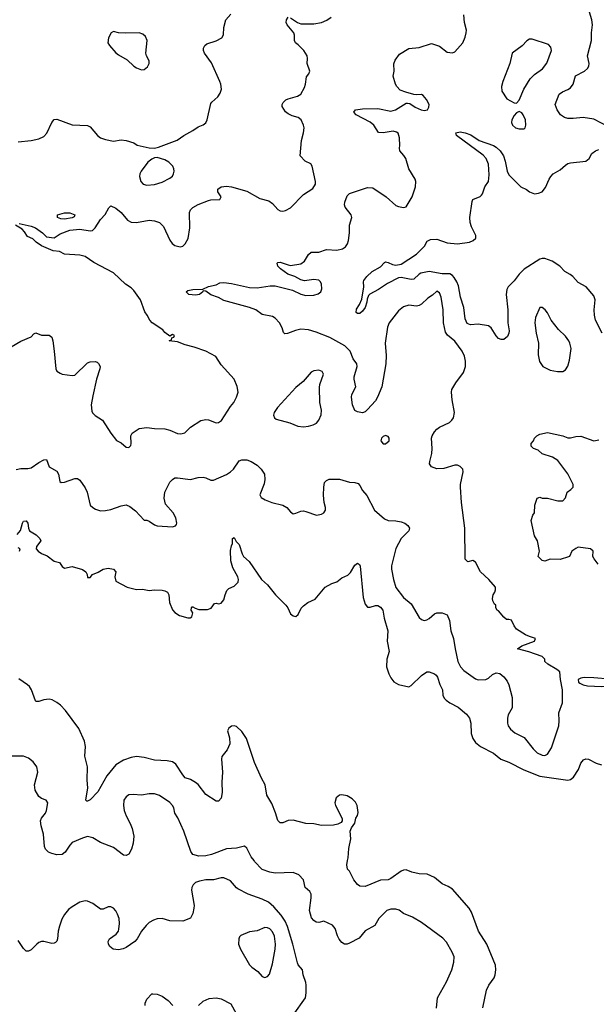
# Model space of a CAD drawing. Header units: inches. Extents: x 2001573 to 2220545, y 644482 to 846830.
# Tile 481 of 656: x 2132661 to 2137150, y 758880 to 766551. Entities that reach past the tile are written whole.
import ezdxf

# ---------------------------------------------------------------- set-up
doc = ezdxf.new("R2010")
doc.units = ezdxf.units.IN
doc.header["$MEASUREMENT"] = 0
doc.layers.add('C1735', color=7, linetype='Continuous')
doc.layers.add('C1736', color=7, linetype='Continuous')

msp = doc.modelspace()

# ---------------------------------------------------------------- linework, layer by layer
at = {"layer": 'C1735', "color": 5}
for points, elevation in [([(2135906.2, 758850), (2135915.1, 758930), (2135983.3, 759056.7), (2136026.3, 759150), (2136042.4, 759210), (2136043.5, 759250), (2136027.5, 759287.5), (2135983.7, 759363.7), (2135956.1, 759396.1), (2135790, 759518), (2135718.2, 759558.2), (2135650, 759588.4), (2135614.6, 759614.6), (2135590, 759622), (2135550, 759621.7), (2135520.5, 759610), (2135458, 759550), (2135425.3, 759494.7), (2135350, 759454), (2135303.1, 759396.9), (2135230, 759355.6), (2135210, 759349.3), (2135190, 759349.3), (2135170, 759362.7), (2135148.3, 759388.3), (2135134.6, 759414.6), (2135117.7, 759470), (2135097, 759497), (2135030, 759529.4), (2134990, 759518.4), (2134970, 759520.7), (2134950, 759532.3), (2134933.7, 759553.7), (2134918.5, 759610), (2134930.9, 759710.9), (2134930, 759739), (2134918.9, 759758.9), (2134882.9, 759790), (2134869.6, 759850), (2134835.1, 759890), (2134790, 759906), (2134650, 759902), (2134609.8, 759909.8), (2134550, 759931.2), (2134490, 759994), (2134485.6, 760000)], 240), ([(2136268.1, 758851.9), (2136294.7, 758990), (2136314.7, 759030), (2136354.4, 759085.6), (2136364, 759110), (2136367.8, 759147.8), (2136364.4, 759184.4), (2136298.9, 759350), (2136233.3, 759450), (2136178.3, 759598.3), (2136161, 759630), (2136030, 759778.4), (2135998, 759798), (2135950, 759818.4), (2135890, 759869.6), (2135834.2, 759894.2), (2135770, 759898), (2135715.3, 759910), (2135670, 759927), (2135650, 759925.6), (2135630, 759917.6), (2135550, 759860.5), (2135530, 759851.3), (2135470, 759847.1), (2135350, 759798.9), (2135310, 759799.6), (2135290, 759813.6), (2135262.6, 759850), (2135230, 759917.2), (2135214.5, 759934.5), (2135207, 759967), (2135214.2, 760000)], 220), ([(2134790, 758794.9), (2134886, 758930), (2134891.3, 758968.7), (2134891.1, 759030), (2134888.3, 759050), (2134866.9, 759110), (2134862.4, 759150), (2134828.7, 759188.7), (2134822.7, 759202.7), (2134787.2, 759350), (2134747.1, 759487.1), (2134729.2, 759529.2), (2134695.7, 759575.7), (2134639.3, 759639.3), (2134597.1, 759677.1), (2134550, 759700.2), (2134438.7, 759738.7), (2134360.3, 759780.3), (2134347.9, 759787.9), (2134302.4, 759842.4), (2134250, 759866.3), (2134230, 759866.6), (2134170, 759849.7), (2134110, 759849.7), (2134059.7, 759840.3), (2134030.2, 759829.8), (2134010.4, 759810), (2134001.3, 759790), (2133999.5, 759770), (2134018.9, 759650), (2134018, 759630), (2134010, 759589), (2133990, 759552.7), (2133930, 759527.3), (2133830, 759529.6), (2133769.3, 759549.3), (2133730, 759546.6), (2133703.4, 759536.6), (2133670, 759518), (2133646.1, 759493.9), (2133610.3, 759449.7), (2133576.3, 759390), (2133556.3, 759370), (2133490, 759323.7), (2133466.9, 759313.1), (2133430, 759303.6), (2133389.5, 759309.5), (2133364, 759330), (2133353.2, 759350), (2133349.2, 759370), (2133359, 759390), (2133412.3, 759427.7), (2133429.1, 759450.9), (2133433.7, 759466.3), (2133438.2, 759510), (2133434.3, 759550), (2133423.7, 759583.7), (2133409.3, 759609.3), (2133390, 759629.8), (2133370, 759640.3), (2133350, 759640.8), (2133310, 759622), (2133290, 759622), (2133230, 759667), (2133190, 759683.7), (2133170, 759686.6), (2133130, 759675.1), (2133070, 759640.9), (2133041.2, 759618.8), (2133010, 759579.5), (2132990, 759543.7), (2132970, 759489.2), (2132960.3, 759450), (2132955.3, 759390), (2132948.8, 759371.2), (2132938.7, 759361.3), (2132930, 759355.6), (2132910, 759354), (2132850, 759368.7), (2132830, 759368.7), (2132810, 759361.7), (2132794, 759350), (2132750, 759305.1), (2132730, 759294.7), (2132710, 759294), (2132690, 759314.5), (2132650, 759376.9)], 260), ([(2133639, 758870), (2133637.2, 758890), (2133650, 758921), (2133690, 758961), (2133698, 758962), (2133730, 758960.5), (2133770, 758944.9), (2133818, 758910), (2133852, 758870)], 260), ([(2134052.7, 758870), (2134090, 758905.5), (2134135.6, 758924.4), (2134190, 758930.4), (2134230, 758923), (2134304.4, 758884.4), (2134345.5, 758810)], 260)]:
    msp.add_lwpolyline(points, dxfattribs=dict(at, elevation=elevation))
at = {"layer": 'C1735', "color": 5, "elevation": 280}
msp.add_lwpolyline([(2134570, 759479.2), (2134510, 759452.1), (2134450, 759443.9), (2134383.8, 759416.2), (2134373.4, 759406.6), (2134367.7, 759390), (2134365.5, 759350), (2134380.4, 759310), (2134450, 759188.2), (2134469.2, 759169.2), (2134516.1, 759136.1), (2134550, 759098), (2134570, 759090.5), (2134590, 759098), (2134605.8, 759114.2), (2134630, 759194.8), (2134649.9, 759310.1), (2134652.2, 759350), (2134645.4, 759410), (2134630, 759445.4), (2134607.4, 759467.4), (2134590, 759476.4)], close=True, dxfattribs=at)
at = {"layer": 'C1736', "color": 5}
for points, elevation in [([(2132632.6, 763047.4), (2132670, 763053.7), (2132725.4, 763054.6), (2132750, 763061.2), (2132810, 763101.3), (2132850, 763122), (2132870, 763126), (2132890, 763068), (2132950, 763032.7), (2132962, 763010), (2132974, 762954), (2132984.8, 762944.8), (2133010, 762947.2), (2133090, 762977), (2133110, 762975.8), (2133130, 762964.9), (2133170, 762904.9), (2133187, 762870), (2133210.4, 762770), (2133230.5, 762750), (2133250, 762738.9), (2133290, 762724.7), (2133330, 762727.3), (2133370, 762736.2), (2133450, 762764.9), (2133490, 762770.7), (2133519.5, 762759.5), (2133563.8, 762723.8), (2133630, 762653.4), (2133650, 762653.4), (2133670, 762644.9), (2133710, 762616.3), (2133730, 762608.2), (2133850, 762600.7), (2133873.2, 762606.8), (2133882, 762618), (2133884, 762630), (2133876, 762670), (2133856.2, 762710), (2133795.8, 762775.8), (2133784.7, 762824.7), (2133792.1, 762870), (2133830, 762948.2), (2133849.8, 762970.2), (2133870, 762981.3), (2133890, 762982.4), (2133990, 762968.9), (2134050, 762984.9), (2134090, 762987.6), (2134110, 762983.1), (2134150, 762962.6), (2134170, 762963.6), (2134270, 763008), (2134303, 763030), (2134326.3, 763050), (2134370, 763114), (2134390, 763123), (2134430, 763122), (2134464, 763110), (2134510, 763079.5), (2134540.4, 763050), (2134566, 763010), (2134570.6, 762970), (2134564.5, 762935.5), (2134531, 762850), (2134541, 762830), (2134571, 762810), (2134622.8, 762790), (2134710.7, 762770), (2134742, 762750), (2134770, 762716), (2134790, 762702.8), (2134810, 762706), (2134850, 762722), (2134870, 762724), (2134890, 762720.7), (2134970.9, 762690.9), (2135010, 762699.1), (2135029, 762710), (2135042, 762730), (2135042.9, 762750), (2135031, 762791), (2135026.5, 762846.5), (2135028.3, 762910), (2135035.3, 762944.7), (2135050, 762962), (2135070, 762970.4), (2135150, 762972.4), (2135228.1, 762948.1), (2135270, 762946), (2135296.7, 762936.7), (2135310, 762922), (2135330, 762883.8), (2135363.5, 762843.5), (2135423.1, 762730), (2135502.6, 762662.6), (2135530, 762650.3), (2135590, 762647.6), (2135630, 762640.3), (2135658.8, 762630), (2135684, 762610), (2135696.3, 762590), (2135690.6, 762570), (2135632.2, 762510), (2135590, 762432), (2135556.1, 762296.1), (2135556, 762270), (2135571.4, 762190), (2135590, 762128.4), (2135649.3, 762049.3), (2135710, 761999.5), (2135770, 761893.4), (2135790, 761877.1), (2135810, 761870.4), (2135830, 761875.8), (2135850, 761884.9), (2135890, 761921.6), (2135910, 761930.5), (2135950, 761930.5), (2135990, 761913.4), (2136006.9, 761870), (2136017.5, 761790), (2136039.3, 761730), (2136050.9, 761650.9), (2136073.6, 761550), (2136093.8, 761510), (2136119.8, 761479.8), (2136210, 761414.9), (2136230, 761408.4), (2136290, 761410.7), (2136310, 761422), (2136341.2, 761450), (2136370, 761463), (2136398.4, 761458.4), (2136430, 761430.8), (2136456.7, 761396.7), (2136470.5, 761370), (2136494.9, 761270), (2136494.9, 761190), (2136465.2, 761134.8), (2136457.8, 761110), (2136458.5, 761070), (2136465.3, 761050), (2136483.7, 761023.7), (2136515.1, 760995.1), (2136590, 760958), (2136658, 760870), (2136690, 760840.8), (2136730, 760820.9), (2136750, 760819.5), (2136769.4, 760830), (2136801.4, 760878.6), (2136858, 761050), (2136861.5, 761090), (2136858.7, 761150), (2136886.6, 761230), (2136887, 761330), (2136872.3, 761410), (2136866.6, 761470), (2136843.7, 761490), (2136773.2, 761530), (2136749, 761550), (2136748.7, 761570), (2136728.7, 761590), (2136625.7, 761625.7), (2136538, 761650), (2136570, 761674), (2136668, 761710), (2136678, 761730), (2136630, 761745.2), (2136600.1, 761760.1), (2136530, 761803.7), (2136510, 761829.2), (2136490, 761873.2), (2136470, 761879.5), (2136450, 761878), (2136430, 761896), (2136390, 761946.6), (2136378, 761950), (2136368, 761970), (2136368.7, 761990), (2136358.6, 761998.6), (2136343.9, 762023.9), (2136341.2, 762041.2), (2136347.3, 762070), (2136360.9, 762090), (2136366.6, 762110), (2136364.5, 762130), (2136314.2, 762190), (2136249.4, 762249.4), (2136210, 762324.7), (2136190, 762337.6), (2136150, 762326.6), (2136130, 762348.7), (2136127.3, 762590), (2136100.5, 762790), (2136093.6, 762910), (2136093.6, 762930), (2136114.5, 763030), (2136112, 763050), (2136090, 763071.5), (2136070, 763079.6), (2136050, 763080.5), (2135964.1, 763055.9), (2135910, 763051.1), (2135866.5, 763066.5), (2135852, 763090), (2135853.3, 763110), (2135869.7, 763170.3), (2135872.6, 763210), (2135866.6, 763290), (2135871.6, 763310), (2135890, 763339.1), (2135910, 763360.4), (2135930, 763375.8), (2136006.5, 763413.5), (2136026, 763430), (2136039.3, 763450), (2136046, 763490), (2136027, 763590), (2136022.7, 763650), (2136026.6, 763670), (2136057.5, 763722.5), (2136116.4, 763803.6), (2136131.1, 763850), (2136131.1, 763890), (2136124, 763930), (2136105.3, 763970), (2136050, 764046.2), (2135992.5, 764092.5), (2135975.6, 764115.6), (2135960.3, 764190), (2135958, 764290), (2135941.7, 764390), (2135930, 764422.7), (2135910, 764435.6), (2135875.9, 764404.1), (2135838.7, 764381.3), (2135790, 764336.2), (2135770, 764324.5), (2135750, 764320.7), (2135690, 764327.3), (2135650, 764314), (2135610, 764282.9), (2135536.4, 764190), (2135525.3, 764154.7), (2135507.5, 764030), (2135514.8, 763934.8), (2135512.8, 763870), (2135479.7, 763690), (2135447.4, 763610), (2135430, 763582.4), (2135370, 763515.1), (2135350, 763497.2), (2135330, 763489.3), (2135290, 763496), (2135270, 763506), (2135252, 763550), (2135243.6, 763610), (2135247.6, 763630), (2135277.4, 763690), (2135265.1, 763750), (2135266.2, 763770), (2135289.7, 763850), (2135285.1, 763870), (2135258, 763910), (2135233, 763970), (2135191.5, 764011.5), (2135075.8, 764075.8), (2134970, 764116.8), (2134910, 764134.4), (2134850, 764139.8), (2134809.3, 764130.7), (2134747.3, 764107.3), (2134724.4, 764104.4), (2134714, 764114), (2134704.2, 764150), (2134683, 764190), (2134650, 764225.6), (2134630, 764238.9), (2134550, 764253.6), (2134500.7, 764290), (2134449.3, 764310), (2134250, 764363.9), (2134210, 764385.8), (2134150, 764407.7), (2134110, 764437.2), (2134090, 764438), (2134086.8, 764430), (2134060.7, 764410), (2134030, 764405), (2133979, 764410), (2133957.2, 764430), (2133970, 764440.7), (2134008, 764450), (2134087.7, 764452.3), (2134130, 764473.7), (2134190, 764486.7), (2134219.7, 764500.3), (2134250, 764502.6), (2134310, 764494.9), (2134450, 764464.7), (2134510, 764463.2), (2134610, 764478.7), (2134650, 764478), (2134784.5, 764444.5), (2134850, 764414), (2134890, 764402.6), (2134950, 764406), (2134985.4, 764414.6), (2135006.6, 764430), (2135014.2, 764454.2), (2135011.5, 764491.5), (2135002.7, 764510), (2134990, 764520.9), (2134950, 764526.6), (2134878, 764518), (2134850, 764524.7), (2134803.7, 764550), (2134749.9, 764569.9), (2134691.8, 764610), (2134671.3, 764630), (2134665.6, 764654.4), (2134670, 764659.1), (2134690, 764662.3), (2134750, 764640.3), (2134770, 764637.2), (2134850, 764649.2), (2134879.7, 764670), (2134910, 764722), (2134930, 764739.3), (2134990, 764741.1), (2135050, 764759.6), (2135130, 764754.9), (2135175.2, 764764.8), (2135198.3, 764781.7), (2135214.5, 764805.5), (2135220.5, 764830), (2135229.7, 764890), (2135229.7, 764950), (2135247.6, 765010), (2135241.6, 765030), (2135196.3, 765090), (2135191.1, 765110), (2135192.2, 765130), (2135210, 765179.3), (2135230, 765196), (2135370, 765243.1), (2135410, 765241.6), (2135514, 765170), (2135590, 765104), (2135610, 765094.8), (2135650, 765086.8), (2135670, 765092), (2135716, 765170), (2135743.7, 765250), (2135746.6, 765290), (2135740.9, 765310), (2135691.6, 765390), (2135666.6, 765470), (2135653, 765493), (2135621.2, 765530), (2135617.2, 765550), (2135621.2, 765570), (2135618.4, 765630), (2135608, 765668), (2135595.8, 765675.8), (2135570, 765682), (2135490, 765670.8), (2135453.4, 765673.4), (2135419.2, 765730), (2135390, 765752.5), (2135281.7, 765810), (2135263.1, 765830), (2135274.5, 765850), (2135330, 765858), (2135450, 765858.8), (2135550, 765838.5), (2135587, 765850), (2135670, 765900.3), (2135679.3, 765900.7), (2135698.5, 765898.5), (2135740.5, 765870), (2135786.8, 765850), (2135810, 765844.2), (2135837.2, 765850), (2135846.6, 765870), (2135849.3, 765890), (2135829.2, 765930), (2135801.5, 765961.5), (2135790, 765969.2), (2135750, 765966), (2135730, 765969.2), (2135666.8, 765986.8), (2135623.3, 766003.3), (2135597.2, 766030), (2135586, 766050), (2135569.2, 766110), (2135577.2, 766150), (2135573.6, 766206.4), (2135584.7, 766235.3), (2135618, 766282), (2135690, 766327.3), (2135770, 766334.8), (2135866.4, 766366.4), (2135930, 766346), (2135990, 766298.8), (2136030, 766293.4), (2136050, 766302), (2136111.3, 766370), (2136130, 766416), (2136138.3, 766450), (2136138.9, 766470), (2136124.5, 766530), (2136119, 766590)], 240), ([(2132650, 765599.6), (2132749.6, 765610.4), (2132810, 765623.8), (2132850, 765640.7), (2132871.5, 765668.5), (2132910, 765750.7), (2132930, 765772.7), (2132950, 765775.5), (2133070, 765732.7), (2133190, 765727.3), (2133210, 765717.3), (2133267.3, 765650), (2133290, 765630.7), (2133330, 765618.4), (2133390, 765606), (2133450, 765614), (2133489.3, 765610.7), (2133550, 765590.7), (2133574.6, 765574.6), (2133670, 765553), (2133710, 765550.5), (2133742.5, 765557.5), (2133886.7, 765613.3), (2133939.3, 765650), (2134010, 765688.4), (2134050, 765715.8), (2134090, 765732.7), (2134111, 765749), (2134121.6, 765770), (2134150, 765898.8), (2134157, 765910), (2134202.9, 765950), (2134221.1, 765978.9), (2134231.5, 766010), (2134228.2, 766050), (2134220.4, 766070), (2134153.9, 766213.9), (2134100.4, 766290), (2134091.3, 766310), (2134091.6, 766330), (2134102, 766350), (2134116.9, 766363.1), (2134190, 766387.7), (2134234, 766410), (2134247, 766433), (2134249.6, 766490.3), (2134267, 766550), (2134304.6, 766595.4)], 280), ([(2132656, 764964), (2132750, 764943.1), (2132782.8, 764930), (2132837.3, 764890), (2132870, 764858.8), (2132928.4, 764851.6), (2132977.2, 764882.8), (2133050, 764912.8), (2133130, 764919.2), (2133210, 764906.7), (2133228.7, 764910), (2133247.6, 764930), (2133290, 764993.4), (2133326, 765034), (2133353.8, 765086.2), (2133370, 765100.7), (2133410, 765083.1), (2133450, 765048.9), (2133500.9, 764990), (2133530, 764974.7), (2133570, 764970.3), (2133670, 764988.8), (2133710, 764984.2), (2133750, 764971.8), (2133779.4, 764939.4), (2133830, 764834), (2133847.9, 764807.9), (2133870, 764793), (2133910, 764782), (2133930, 764788), (2133950, 764804.9), (2133973.2, 764846.8), (2133986, 764930), (2133982.6, 765050), (2133991.6, 765070), (2134010, 765088.4), (2134050, 765112.2), (2134130, 765143), (2134150, 765148), (2134218, 765150), (2134228.7, 765170), (2134204, 765210), (2134204, 765230), (2134228.7, 765250), (2134270, 765253.4), (2134310, 765248), (2134430, 765215.3), (2134530, 765159.5), (2134600.3, 765140.3), (2134630, 765118), (2134670, 765073), (2134690, 765062.4), (2134710, 765059.3), (2134730, 765063.8), (2134770, 765084.4), (2134870.8, 765189.2), (2134942.6, 765237.4), (2134963, 765270), (2134964.2, 765290), (2134938, 765410), (2134927, 765427), (2134884, 765450), (2134845.2, 765490), (2134856.2, 765610), (2134871.6, 765670), (2134876.2, 765710), (2134871.8, 765730), (2134851.5, 765770), (2134830, 765789.6), (2134782.2, 765802.2), (2134750, 765817.4), (2134730, 765833.6), (2134705.8, 765874.2), (2134704.5, 765890), (2134712.8, 765907.2), (2134733.5, 765926.5), (2134750, 765935.3), (2134824.6, 765955.4), (2134849.7, 765970.3), (2134878, 766022), (2134886.6, 766050), (2134894.2, 766105.8), (2134912.3, 766130), (2134919.3, 766150), (2134899, 766210), (2134902.7, 766250), (2134899.5, 766270), (2134874, 766310), (2134830, 766355.1), (2134809.3, 766370), (2134799.3, 766390), (2134800.7, 766430), (2134794.7, 766450), (2134743.5, 766510), (2134735.1, 766530), (2134737, 766550), (2134750, 766570.6)], 260), ([(2134770, 766566), (2134823, 766530), (2134850, 766519.6), (2134950, 766520.2), (2135011.8, 766528.2), (2135053.5, 766546.5), (2135087, 766570)], 260), ([(2137250, 765714), (2137130, 765775.1), (2137048.7, 765788.7), (2136970, 765780.3), (2136930, 765781.7), (2136902.7, 765790), (2136872, 765810), (2136845.1, 765850), (2136829.6, 765890.4), (2136861.6, 765970), (2136886, 765990), (2136930, 766006.7), (2136950, 766020.4), (2136971, 766050), (2136987.4, 766112.6), (2137058.7, 766150), (2137083, 766170), (2137093.5, 766190), (2137094.2, 766210), (2137082.9, 766270), (2137114.2, 766390), (2137112.5, 766450), (2137120.7, 766510), (2137115.9, 766550), (2137097.8, 766610)], 220), ([(2137195, 764110), (2137145.3, 764210), (2137136.2, 764250), (2137133.6, 764290), (2137142, 764370), (2137130, 764400.9), (2137071, 764471), (2137010, 764504.2), (2136967.8, 764550), (2136947, 764567), (2136905.6, 764590), (2136867.6, 764630), (2136805.6, 764670), (2136750, 764691.6), (2136730, 764692), (2136710, 764685.4), (2136590, 764606.4), (2136550.2, 764570), (2136510, 764517.2), (2136463.2, 764470), (2136454.2, 764450), (2136447.5, 764410), (2136460.7, 764290), (2136461.5, 764190), (2136472.9, 764127.1), (2136470, 764108.7), (2136458, 764082), (2136430, 764060.9), (2136410, 764060.9), (2136390, 764067), (2136370, 764087), (2136331.3, 764150), (2136310, 764165.1), (2136230, 764178.5), (2136170, 764173.5), (2136145.1, 764185.1), (2136130, 764221.2), (2136119.1, 764310), (2136092.8, 764390), (2136077.6, 764477.6), (2136064, 764510), (2136042.6, 764542.6), (2136030, 764557.8), (2136010, 764570.5), (2135950, 764572.3), (2135850, 764590.5), (2135783, 764577), (2135770, 764569.8), (2135730, 764529.9), (2135710, 764528.1), (2135630, 764542.8), (2135610, 764540.2), (2135523.7, 764496.3), (2135455.5, 764450), (2135387, 764413), (2135377.3, 764402.7), (2135365.8, 764374.2), (2135363, 764350), (2135350.3, 764310), (2135330, 764279.5), (2135310, 764262.4), (2135290, 764262.7), (2135281.2, 764270), (2135282.9, 764297.1), (2135306.6, 764333.4), (2135325.1, 764374.9), (2135339.7, 764470), (2135337.2, 764510), (2135341.5, 764518.5), (2135363.7, 764550), (2135405.6, 764590), (2135470, 764624.6), (2135501, 764659), (2135510, 764664.4), (2135530, 764660.3), (2135564.2, 764644.2), (2135590, 764638.5), (2135630, 764647.7), (2135750, 764725.2), (2135813.1, 764786.9), (2135834.5, 764825.5), (2135860.2, 764839.8), (2135910, 764842), (2135990, 764813.2), (2136070, 764804.5), (2136162.3, 764817.7), (2136192.7, 764830), (2136212.1, 764847.9), (2136213, 764870), (2136178, 764938), (2136168.2, 764970), (2136165.4, 765010), (2136184.5, 765135.5), (2136190, 765151), (2136245.4, 765174.6), (2136256.1, 765183.9), (2136264.2, 765195.8), (2136283, 765250), (2136310.6, 765289.4), (2136317, 765343), (2136310, 765426.6), (2136291.7, 765470), (2136270, 765496.7), (2136061.1, 765650), (2136057, 765670), (2136090, 765676.3), (2136130, 765670.2), (2136173.6, 765653.6), (2136238.9, 765610), (2136350, 765572.2), (2136370, 765559.3), (2136400.7, 765530), (2136426.7, 765490), (2136440.2, 765450), (2136456.8, 765370), (2136470, 765342.8), (2136562.4, 765250), (2136607.3, 765227.3), (2136630.7, 765210), (2136670, 765195.3), (2136701.3, 765198.7), (2136730, 765210.6), (2136755.8, 765244.2), (2136783.1, 765310), (2136796.3, 765330), (2136815.6, 765350), (2136870, 765380.9), (2136910, 765417), (2136930, 765430.3), (2136950, 765435.3), (2137070, 765448.9), (2137095.1, 765470), (2137116.2, 765510), (2137143.7, 765530), (2137170, 765539.1)], 220), ([(2132503.8, 763950), (2132670, 764047.4), (2132750, 764080.4), (2132770, 764102.8), (2132787.5, 764112.5), (2132830, 764094), (2132890, 764093.7), (2132910, 764078), (2132918.8, 764050), (2132929.3, 763970), (2132941.3, 763830), (2132950, 763814), (2132976.7, 763796.7), (2132990.5, 763790.5), (2133070, 763778.4), (2133090, 763781.6), (2133190, 763877), (2133210, 763885.7), (2133248.1, 763888.1), (2133264, 763884), (2133273.7, 763873.7), (2133287.3, 763850), (2133285.5, 763830), (2133259.5, 763750), (2133230, 763622), (2133218, 763550), (2133222.6, 763502.6), (2133228.6, 763488.6), (2133248.5, 763468.5), (2133306, 763430), (2133370.8, 763330), (2133413.7, 763273.7), (2133450, 763254.8), (2133490, 763221), (2133510, 763218), (2133525.2, 763234.8), (2133529.3, 763250.7), (2133526, 763310), (2133536, 763330), (2133590, 763366), (2133650, 763374.4), (2133710, 763365.7), (2133790, 763362.8), (2133830, 763352.9), (2133890, 763328.1), (2133915.7, 763324.3), (2133946.2, 763333.8), (2133990, 763377.6), (2134070, 763428), (2134110, 763436.3), (2134130, 763433.4), (2134190, 763410.7), (2134210, 763413.4), (2134232.5, 763427.5), (2134302.8, 763537.2), (2134329.3, 763570), (2134349.3, 763610), (2134360.9, 763650), (2134354.2, 763694.2), (2134331.7, 763751.7), (2134230, 763862.7), (2134187.8, 763927.8), (2134110, 763968.2), (2134020.4, 764000.4), (2133950, 764018), (2133890, 764042), (2133826, 764050), (2133842, 764058), (2133846, 764074), (2133862, 764078), (2133866, 764090), (2133850, 764098), (2133830, 764086), (2133790, 764115.3), (2133775.3, 764135.3), (2133693.2, 764190), (2133674, 764210), (2133653.2, 764250), (2133634.7, 764274.7), (2133601.1, 764370), (2133550, 764441.6), (2133530, 764461.3), (2133485.1, 764490), (2133390, 764578.3), (2133238.4, 764658.4), (2133170, 764706), (2133130, 764716.4), (2133010, 764724.3), (2132970, 764744.4), (2132922.7, 764750), (2132830, 764788.5), (2132790, 764817.6), (2132764.2, 764844.2), (2132721.3, 764861.3), (2132698.4, 764898.4), (2132679.6, 764919.6), (2132629.3, 764950.7)], 260), ([(2137165.6, 762310), (2137134, 762350), (2137123.7, 762370), (2137125.2, 762410), (2137106, 762430), (2137010, 762440.7), (2136990, 762431.8), (2136960.7, 762410), (2136941, 762370), (2136933.3, 762366.7), (2136870, 762346.6), (2136790, 762348.4), (2136750, 762332.3), (2136730, 762338), (2136699, 762370), (2136709.3, 762410), (2136692, 762490), (2136669, 762530), (2136643.7, 762650), (2136657.2, 762690), (2136669.2, 762710), (2136672.7, 762770), (2136690, 762824.7), (2136710, 762831.3), (2136730, 762822.8), (2136770, 762824.9), (2136850, 762803.8), (2136890, 762802), (2136910, 762826), (2136922.7, 762870), (2136953.2, 762890), (2136969.5, 762910), (2136969.6, 762930), (2136930, 763012.3), (2136850, 763118), (2136810, 763142.9), (2136730, 763169), (2136698, 763198), (2136662, 763210), (2136644, 763230), (2136644, 763250), (2136662, 763270), (2136670, 763292), (2136688, 763310), (2136710, 763321), (2136770, 763334.8), (2136890.5, 763310.5), (2136930, 763294.8), (2136950, 763294), (2136990, 763304), (2137030, 763307.3), (2137130, 763270.7), (2137170, 763278)], 220), ([(2132640.7, 762539.3), (2132667.3, 762572.7), (2132681.6, 762630), (2132690, 762644.2), (2132710, 762646.7), (2132723.1, 762630), (2132728.8, 762588.8), (2132736.3, 762570), (2132790, 762538), (2132818.7, 762510), (2132826.4, 762490), (2132792.4, 762447.6), (2132790.4, 762430), (2132804.9, 762410), (2132830, 762393.4), (2132875.3, 762375.3), (2132930, 762332), (2132970, 762322), (2132991.3, 762290), (2133010, 762278.8), (2133070, 762290.5), (2133150, 762268.2), (2133176.3, 762250), (2133186.8, 762230), (2133190, 762204.7), (2133210, 762206.8), (2133228.7, 762230), (2133272.3, 762247.7), (2133309.7, 762270.3), (2133350, 762277.4), (2133390, 762270.3), (2133410.6, 762250), (2133402, 762210), (2133410, 762178), (2133498.8, 762130), (2133570, 762112), (2133615.8, 762115.8), (2133670, 762104.2), (2133710, 762108.9), (2133770, 762105.8), (2133790, 762102.8), (2133811.1, 762091.1), (2133821.3, 762070), (2133827.8, 762010), (2133850, 761953), (2133870, 761932.4), (2133904.9, 761910), (2133970, 761891.3), (2133988, 761892), (2134002, 761898), (2134008, 761930), (2133995.3, 761950), (2133998, 761970), (2134003.1, 761976.9), (2134010, 761978), (2134026.4, 761966.4), (2134056.7, 761956.7), (2134122.7, 761957.3), (2134152.5, 761967.5), (2134178, 762002), (2134190, 762004.7), (2134210, 762001), (2134230, 762006), (2134249.5, 762030.5), (2134259.5, 762070), (2134274.8, 762105.2), (2134290, 762118.8), (2134330, 762139.1), (2134361.6, 762170), (2134364.7, 762190), (2134360.3, 762210), (2134320.2, 762280.2), (2134303.9, 762336.1), (2134303.1, 762416.9), (2134310, 762452), (2134319, 762470), (2134318, 762510), (2134330, 762518), (2134346.4, 762486.4), (2134370, 762462.8), (2134393.4, 762390), (2134404.2, 762370), (2134447.7, 762330), (2134543, 762190), (2134590, 762148), (2134652.7, 762070), (2134733.4, 761990), (2134748, 761970), (2134770, 761922.8), (2134790, 761906.8), (2134810, 761902.8), (2134830, 761918), (2134852.5, 761967.5), (2134870, 761986), (2134904, 762010), (2134962, 762038), (2135039, 762130), (2135090, 762158), (2135130, 762172.7), (2135170, 762204), (2135215.3, 762224.7), (2135235.8, 762244.2), (2135270, 762302.8), (2135290, 762317.3), (2135307.5, 762307.5), (2135312.7, 762292.7), (2135334.4, 762050), (2135350, 761997.6), (2135370, 761974.4), (2135390, 761975.3), (2135430, 761988.7), (2135450, 761988.7), (2135470, 761975.3), (2135487.4, 761950), (2135497.8, 761890), (2135526, 761790), (2135521.1, 761710), (2135537.4, 761630), (2135520.2, 761570), (2135518.2, 761510), (2135534.3, 761454.3), (2135550, 761423.8), (2135573.3, 761393.3), (2135610, 761373.1), (2135690, 761354.9), (2135710, 761363.1), (2135790, 761442.6), (2135830, 761470.4), (2135850, 761470.4), (2135890, 761454.4), (2135904.7, 761444.7), (2135914.4, 761430), (2135931.3, 761371.3), (2135951.7, 761330), (2135956, 761290), (2135965.8, 761265.8), (2135980.5, 761250), (2136010.2, 761230.2), (2136076.2, 761196.2), (2136140.5, 761140.5), (2136164, 761110), (2136174.7, 761070), (2136175.5, 760990), (2136190.1, 760950.1), (2136210, 760920.3), (2136248, 760890), (2136350, 760835.8), (2136408, 760790), (2136470, 760765.6), (2136587.2, 760707.2), (2136710, 760657.6), (2136930, 760626.4), (2136950, 760631.7), (2136972.1, 760650), (2137013, 760710), (2137030, 760758.8), (2137050, 760785.5), (2137070, 760792.7), (2137090, 760790.4), (2137150, 760759.6), (2137190, 760745.3)], 220), ([(2132659.3, 762410), (2132664, 762430), (2132650, 762437)], 220), ([(2135214.2, 760000), (2135218.8, 760021.2), (2135224.8, 760095.2), (2135239.1, 760170), (2135234.5, 760230), (2135244.1, 760255.9), (2135270, 760292), (2135278, 760330), (2135290, 760351), (2135295.2, 760375.2), (2135289.6, 760430), (2135276.4, 760456.4), (2135250, 760481.6), (2135210, 760504.5), (2135170, 760511.3), (2135150, 760509.6), (2135123.8, 760490), (2135115.3, 760450), (2135120.3, 760430), (2135171.6, 760328.4), (2135172, 760310), (2135163.6, 760296.4), (2135137.3, 760282.7), (2135104.5, 760275.5), (2135010, 760274.5), (2134950, 760287), (2134889.6, 760289.6), (2134790, 760316.2), (2134750, 760311.8), (2134710, 760294.5), (2134690, 760295.1), (2134671.2, 760311.2), (2134653, 760373), (2134624.8, 760444.8), (2134585.4, 760510), (2134572.6, 760590), (2134543.5, 760643.5), (2134490, 760763.7), (2134428.1, 760950), (2134390, 761004.7), (2134350, 761045.3), (2134330, 761050.8), (2134310, 761046.9), (2134288.5, 761031.5), (2134279.6, 761010), (2134295.6, 760955.6), (2134296.3, 760910), (2134277.4, 760862.6), (2134234.7, 760810), (2134232.2, 760790), (2134241.1, 760690), (2134235.8, 760610), (2134237.3, 760530), (2134230, 760485.2), (2134210, 760462.9), (2134190, 760462.9), (2134110, 760514.7), (2134050, 760594), (2134029.7, 760609.7), (2133990, 760631.8), (2133950, 760644.5), (2133930, 760667), (2133875.6, 760750), (2133850, 760769.7), (2133810, 760777.7), (2133710, 760782.2), (2133630, 760804.5), (2133570, 760811.8), (2133530, 760804.1), (2133470, 760783.1), (2133410, 760746.2), (2133339, 760661), (2133270, 760536.2), (2133210, 760473.2), (2133190, 760462.7), (2133183.7, 760463.7), (2133175.3, 760470), (2133192.5, 760567.5), (2133186.7, 760626.7), (2133187.7, 760730), (2133167.3, 760812.7), (2133174.5, 760890), (2133164.5, 760930), (2133122, 761030), (2133018, 761170), (2132979.7, 761210), (2132950, 761232.4), (2132912.5, 761252.5), (2132890, 761257.2), (2132847.7, 761252.3), (2132810, 761238.7), (2132790, 761239.5), (2132784.9, 761244.9), (2132752.9, 761330), (2132736, 761356), (2132722.6, 761370), (2132655, 761415)], 220), ([(2134485.6, 760000), (2134463.8, 760030), (2134430, 760096), (2134410, 760112.3), (2134350, 760096.9), (2134270, 760091.1), (2134153.1, 760046.9), (2134110, 760036.5), (2134055.1, 760035.1), (2134010, 760046.6), (2133994, 760070), (2133937.7, 760230), (2133892.6, 760332.6), (2133869.8, 760370), (2133859.8, 760410), (2133849.8, 760430), (2133830, 760451.6), (2133750, 760506.6), (2133710, 760520.4), (2133670, 760520.4), (2133610, 760509.7), (2133545.1, 760514.9), (2133510, 760511.5), (2133490, 760497), (2133472.2, 760470), (2133468.8, 760430), (2133475.3, 760390), (2133488.9, 760350), (2133521.5, 760290), (2133537.3, 760250), (2133550.2, 760190), (2133544, 760136), (2133532.4, 760090), (2133510, 760049.4), (2133490, 760040.9), (2133470, 760042), (2133390, 760100.9), (2133290, 760141.5), (2133230, 760176.4), (2133190, 760186.6), (2133150, 760175.1), (2133070, 760140.4), (2133050, 760121.3), (2133015, 760065), (2132992, 760048), (2132950, 760045), (2132910, 760054.1), (2132885.1, 760065.1), (2132860.6, 760090), (2132855, 760110), (2132846.6, 760206.6), (2132828.2, 760271.8), (2132823, 760310), (2132829.7, 760330.3), (2132860.9, 760370), (2132869.2, 760390), (2132879, 760450), (2132868, 760470), (2132830, 760484), (2132810, 760499), (2132781.6, 760550), (2132776.3, 760590), (2132801.6, 760690), (2132794, 760730), (2132767, 760770), (2132730, 760798.7), (2132690, 760813.3), (2132593.8, 760813.8)], 240)]:
    msp.add_lwpolyline(points, dxfattribs=dict(at, elevation=elevation))
for points, elevation in [([(2133390, 766459.3), (2133372.4, 766447.6), (2133352.2, 766410), (2133346.7, 766370), (2133359.3, 766350), (2133410, 766293.4), (2133430, 766277.1), (2133498.7, 766238.7), (2133550, 766188.4), (2133570, 766176.4), (2133610, 766161.6), (2133630, 766163), (2133656.9, 766183.1), (2133669.5, 766210.5), (2133669.5, 766230), (2133648.6, 766268.6), (2133642.2, 766290), (2133653.5, 766390), (2133641.1, 766421.1), (2133619.1, 766439.1), (2133590, 766449.7), (2133486.1, 766446.1), (2133429.7, 766449.7)], 320), ([(2136650, 766399.7), (2136630, 766398.7), (2136610, 766387.3), (2136572.1, 766348), (2136496.4, 766290), (2136477.3, 766210), (2136422, 766070), (2136413, 766030), (2136414.4, 765994.4), (2136453.4, 765933.4), (2136510, 765904), (2136530, 765901), (2136550, 765924.7), (2136586.6, 766010), (2136635.4, 766090), (2136670, 766123.6), (2136732.4, 766167.6), (2136766.4, 766213.6), (2136801, 766310), (2136797.4, 766337.4), (2136777, 766357)], 240), ([(2136550, 765837.2), (2136530, 765825.2), (2136510, 765804), (2136494, 765770), (2136490.8, 765750), (2136497.3, 765730), (2136521, 765710), (2136550, 765701.6), (2136590, 765701), (2136597.2, 765710), (2136600.9, 765730), (2136599.5, 765770), (2136582, 765810), (2136570, 765826)], 240), ([(2133730, 765478), (2133710, 765475.1), (2133690, 765465.1), (2133658.7, 765441.3), (2133606, 765370), (2133596.4, 765350), (2133594.4, 765330), (2133603.8, 765290), (2133622.8, 765270), (2133650, 765262.6), (2133710, 765266.3), (2133770, 765286), (2133830, 765316.5), (2133850, 765333.4), (2133858.9, 765350), (2133862.6, 765370), (2133861.3, 765390), (2133853.6, 765410), (2133822.5, 765442.5), (2133790, 765459.6)], 280), ([(2133010, 764996.9), (2132980.5, 765000.5), (2132954, 765010), (2132954, 765030), (2133010, 765046.7), (2133050, 765046.4), (2133090.8, 765030), (2133084, 765016), (2133070, 765007.6)], 260), ([(2136730, 764309.2), (2136710, 764308.7), (2136678, 764230), (2136672.8, 764190), (2136681.3, 764110), (2136701.1, 764030), (2136699, 763939), (2136707.1, 763887.1), (2136734.8, 763850), (2136790, 763820.5), (2136849.3, 763810.7), (2136889.1, 763810.9), (2136910, 763824.7), (2136930, 763852), (2136941.2, 763898.8), (2136954, 763990), (2136945.1, 764030), (2136936.2, 764050), (2136910, 764086), (2136856.6, 764136.6), (2136799.5, 764210), (2136770, 764268.7), (2136753.2, 764290)], 240), ([(2134990, 763821.6), (2134950, 763816.9), (2134930, 763804.5), (2134868.5, 763731.5), (2134810, 763686.6), (2134667.3, 763530), (2134641, 763490), (2134636, 763470), (2134644.7, 763450), (2134658.8, 763438.8), (2134764.7, 763410), (2134825.5, 763385.5), (2134870, 763379.5), (2134910, 763385.3), (2134945.3, 763394.7), (2134971.9, 763408.1), (2134991.3, 763430), (2135007, 763473), (2135009.8, 763510), (2134997.3, 763570), (2134994.5, 763685.5), (2134998.4, 763710), (2135027, 763790), (2135017, 763810)], 260), ([(2135510, 763311.5), (2135490, 763303.7), (2135478, 763290), (2135473.4, 763270), (2135490, 763246.4), (2135510, 763246.4), (2135537.6, 763270), (2135538.4, 763290), (2135530, 763305.2)], 260), ([(2137054.8, 761425.2), (2137030, 761421), (2137010.3, 761410), (2137012.3, 761390), (2137022.1, 761382.1), (2137048.8, 761368.8), (2137081.1, 761361.1), (2137190, 761357.1), (2137270, 761367.8), (2137307.8, 761390), (2137283.3, 761403.3), (2137252.3, 761412.3), (2137130, 761423.8)], 240)]:
    msp.add_lwpolyline(points, close=True, dxfattribs=dict(at, elevation=elevation))

doc.saveas('drawing.dxf')
